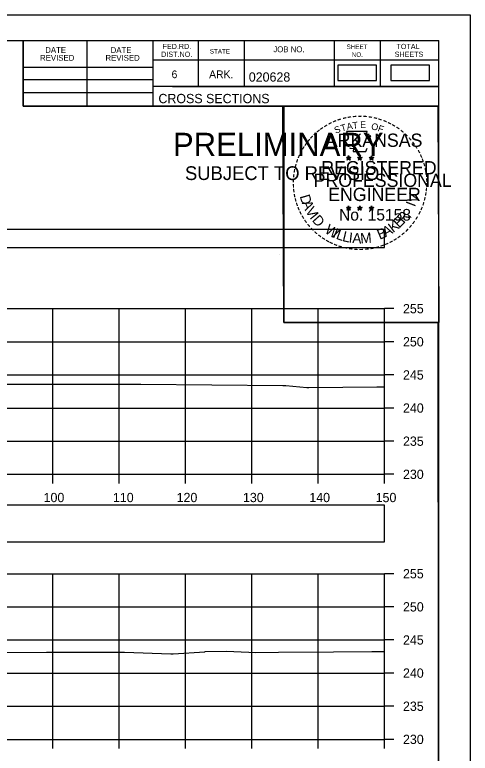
# Model space of a CAD drawing. Extents: x 1369627 to 1374022, y 380035 to 398173.
# Drawn here: x 1370273.5 to 1370342.2, y 382270.1 to 382381.6 of the extents above; entities that cross this region are included whole.
import ezdxf

# ---------------------------------------------------------------- set-up
doc = ezdxf.new("R2010")
doc.units = 0
for name, color, linetype in [('Default', 7, 'Continuous'), ('R_Axis', 7, 'Continuous'), ('R_Axis Annot', 7, 'Continuous'), ('R_Border', 7, 'Continuous'), ('R_Border PE', 7, 'Continuous'), ('R_Border Prem', 7, 'Continuous'), ('R_Exist Surface', 7, 'Continuous'), ('R_Grid', 7, 'Continuous'), ('R_No Plot', 7, 'Continuous')]:
    doc.layers.add(name, color=color, linetype=linetype)

msp = doc.modelspace()

# ---------------------------------------------------------------- linework, layer by layer
at = {"layer": 'Default'}
for points in [[(1370322.23, 382371.66), (1370328.06, 382371.66), (1370328.06, 382373.97), (1370322.23, 382373.97)], [(1370330.19, 382371.66), (1370336.03, 382371.66), (1370336.03, 382373.97), (1370330.19, 382373.97)], [(1370029.24, 382346.49), (1370329.24, 382346.49), (1370329.24, 382349.19), (1370029.24, 382349.19)], [(1370029.24, 382302.06), (1370329.24, 382302.06), (1370329.24, 382307.59), (1370029.24, 382307.59)]]:
    msp.add_lwpolyline(points, close=True, dxfattribs=at)
at = {"layer": 'R_Axis'}
for p, q in [((1370329.24, 382312.24), (1370329.24, 382337.24)), ((1370330.64, 382337.24), (1370329.24, 382337.24)), ((1370330.64, 382332.24), (1370329.24, 382332.24)), ((1370330.64, 382327.24), (1370329.24, 382327.24)), ((1370330.64, 382322.24), (1370329.24, 382322.24)), ((1370330.64, 382317.24), (1370329.24, 382317.24)), ((1370029.24, 382312.24), (1370329.24, 382312.24)), ((1370279.24, 382310.84), (1370279.24, 382312.24)), ((1370289.24, 382310.84), (1370289.24, 382312.24)), ((1370299.24, 382310.84), (1370299.24, 382312.24)), ((1370309.24, 382310.84), (1370309.24, 382312.24)), ((1370319.24, 382310.84), (1370319.24, 382312.24)), ((1370329.24, 382310.84), (1370329.24, 382312.24)), ((1370330.64, 382312.24), (1370329.24, 382312.24)), ((1370329.24, 382272.24), (1370329.24, 382297.24)), ((1370330.64, 382297.24), (1370329.24, 382297.24)), ((1370330.64, 382292.24), (1370329.24, 382292.24)), ((1370330.64, 382287.24), (1370329.24, 382287.24)), ((1370330.64, 382282.24), (1370329.24, 382282.24)), ((1370330.64, 382277.24), (1370329.24, 382277.24)), ((1370029.24, 382272.24), (1370329.24, 382272.24)), ((1370279.24, 382270.84), (1370279.24, 382272.24)), ((1370289.24, 382270.84), (1370289.24, 382272.24)), ((1370299.24, 382270.84), (1370299.24, 382272.24)), ((1370309.24, 382270.84), (1370309.24, 382272.24)), ((1370319.24, 382270.84), (1370319.24, 382272.24)), ((1370329.24, 382270.84), (1370329.24, 382272.24)), ((1370330.64, 382272.24), (1370329.24, 382272.24))]:
    msp.add_line(p, q, dxfattribs=at)
at = {"layer": 'R_Border'}
for p, q in [((1370021.24, 382377.7), (1370337.42, 382377.7)), ((1370274.78, 382367.82), (1370274.78, 382377.7)), ((1370284.46, 382367.82), (1370284.46, 382377.7)), ((1370294.32, 382377.7), (1370294.32, 382367.82)), ((1370301.16, 382377.7), (1370301.16, 382370.76)), ((1370308.1, 382377.7), (1370308.1, 382370.76)), ((1370321.68, 382377.7), (1370321.68, 382370.76)), ((1370328.62, 382377.7), (1370328.62, 382370.76)), ((1370337.42, 382172.24), (1370337.42, 382377.7)), ((1370337.42, 382374.76), (1370294.32, 382374.76)), ((1370337.42, 382374.78), (1370337.42, 382374.78)), ((1370274.78, 382373.68), (1370294.32, 382373.68)), ((1370274.78, 382371.82), (1370294.32, 382371.82)), ((1370337.42, 382370.76), (1370294.32, 382370.76)), ((1370297.28, 382370.76), (1370337.42, 382370.76)), ((1370274.78, 382369.88), (1370294.32, 382369.88)), ((1370337.42, 382367.82), (1370274.78, 382367.82))]:
    msp.add_line(p, q, dxfattribs=at)
at = {"layer": 'R_Border PE'}
for p, q in [((1370323.5, 382360.07), (1370323.85, 382359.96)), ((1370323.5, 382360.07), (1370323.76, 382360.03)), ((1370323.5, 382360.07), (1370323.74, 382359.95)), ((1370323.64, 382359.66), (1370323.85, 382359.96)), ((1370323.64, 382359.66), (1370323.76, 382359.91)), ((1370323.64, 382359.66), (1370323.85, 382359.88)), ((1370323.85, 382360.33), (1370323.81, 382360.07)), ((1370323.85, 382359.96), (1370323.85, 382360.33)), ((1370323.85, 382360.33), (1370323.9, 382360.08)), ((1370324.2, 382360.07), (1370323.85, 382359.96)), ((1370324.07, 382359.66), (1370323.85, 382359.96)), ((1370324.07, 382359.66), (1370323.85, 382359.88)), ((1370324.2, 382360.07), (1370323.91, 382360.02)), ((1370324.07, 382359.66), (1370323.93, 382359.95)), ((1370324.2, 382360.07), (1370324, 382359.97)), ((1370325.17, 382360.07), (1370325.52, 382359.96)), ((1370325.17, 382360.07), (1370325.43, 382360.03)), ((1370325.17, 382360.07), (1370325.41, 382359.95)), ((1370325.31, 382359.66), (1370325.52, 382359.96)), ((1370325.31, 382359.66), (1370325.43, 382359.91)), ((1370325.31, 382359.66), (1370325.52, 382359.88)), ((1370325.52, 382360.33), (1370325.48, 382360.07)), ((1370325.52, 382359.96), (1370325.52, 382360.33)), ((1370325.52, 382360.33), (1370325.57, 382360.08)), ((1370325.87, 382360.07), (1370325.52, 382359.96)), ((1370325.74, 382359.66), (1370325.52, 382359.96)), ((1370325.74, 382359.66), (1370325.52, 382359.88)), ((1370325.87, 382360.07), (1370325.58, 382360.02)), ((1370325.74, 382359.66), (1370325.6, 382359.95)), ((1370325.87, 382360.07), (1370325.67, 382359.97)), ((1370326.94, 382360.06), (1370327.29, 382359.95)), ((1370326.94, 382360.06), (1370327.19, 382360.01)), ((1370326.94, 382360.06), (1370327.18, 382359.94)), ((1370327.07, 382359.65), (1370327.29, 382359.95)), ((1370327.07, 382359.65), (1370327.2, 382359.9)), ((1370327.07, 382359.65), (1370327.29, 382359.87)), ((1370327.29, 382360.31), (1370327.25, 382360.06)), ((1370327.29, 382359.95), (1370327.29, 382360.31)), ((1370327.29, 382360.31), (1370327.34, 382360.06)), ((1370327.63, 382360.06), (1370327.29, 382359.95)), ((1370327.5, 382359.65), (1370327.29, 382359.95)), ((1370327.5, 382359.65), (1370327.29, 382359.87)), ((1370327.63, 382360.06), (1370327.35, 382360.01)), ((1370327.5, 382359.65), (1370327.36, 382359.94)), ((1370327.63, 382360.06), (1370327.43, 382359.96)), ((1370323.5, 382352.5), (1370323.85, 382352.39)), ((1370323.5, 382352.5), (1370323.75, 382352.45)), ((1370323.5, 382352.5), (1370323.74, 382352.38)), ((1370323.63, 382352.09), (1370323.85, 382352.39)), ((1370323.63, 382352.09), (1370323.76, 382352.33)), ((1370323.63, 382352.09), (1370323.85, 382352.31)), ((1370323.85, 382352.75), (1370323.81, 382352.5)), ((1370323.85, 382352.39), (1370323.85, 382352.75)), ((1370323.85, 382352.75), (1370323.9, 382352.5)), ((1370324.2, 382352.5), (1370323.85, 382352.39)), ((1370324.06, 382352.09), (1370323.85, 382352.39)), ((1370324.06, 382352.09), (1370323.85, 382352.3)), ((1370324.2, 382352.5), (1370323.91, 382352.45)), ((1370324.06, 382352.09), (1370323.93, 382352.38)), ((1370324.2, 382352.5), (1370323.99, 382352.4)), ((1370325.17, 382352.5), (1370325.52, 382352.39)), ((1370325.17, 382352.5), (1370325.42, 382352.45)), ((1370325.17, 382352.5), (1370325.41, 382352.38)), ((1370325.3, 382352.09), (1370325.52, 382352.39)), ((1370325.3, 382352.09), (1370325.43, 382352.33)), ((1370325.3, 382352.09), (1370325.52, 382352.31)), ((1370325.52, 382352.75), (1370325.48, 382352.5)), ((1370325.52, 382352.39), (1370325.52, 382352.75)), ((1370325.52, 382352.75), (1370325.57, 382352.5)), ((1370325.87, 382352.5), (1370325.52, 382352.39)), ((1370325.73, 382352.09), (1370325.52, 382352.39)), ((1370325.73, 382352.09), (1370325.52, 382352.3)), ((1370325.87, 382352.5), (1370325.58, 382352.45)), ((1370325.73, 382352.09), (1370325.59, 382352.38)), ((1370325.87, 382352.5), (1370325.66, 382352.4)), ((1370326.94, 382352.49), (1370327.29, 382352.38)), ((1370326.94, 382352.49), (1370327.19, 382352.44)), ((1370326.94, 382352.49), (1370327.17, 382352.37)), ((1370327.07, 382352.08), (1370327.29, 382352.38)), ((1370327.07, 382352.08), (1370327.2, 382352.32)), ((1370327.07, 382352.08), (1370327.28, 382352.3)), ((1370327.29, 382352.74), (1370327.24, 382352.49)), ((1370327.5, 382352.08), (1370327.28, 382352.29)), ((1370327.29, 382352.38), (1370327.29, 382352.74)), ((1370327.29, 382352.74), (1370327.33, 382352.49)), ((1370327.63, 382352.49), (1370327.29, 382352.38)), ((1370327.5, 382352.08), (1370327.29, 382352.38)), ((1370327.63, 382352.49), (1370327.35, 382352.44)), ((1370327.5, 382352.08), (1370327.36, 382352.37)), ((1370327.63, 382352.49), (1370327.43, 382352.39))]:
    msp.add_line(p, q, dxfattribs=at)
for points in [[(1370323.55, 382363.95), (1370323.81, 382363.12)], [(1370327.06, 382363.03), (1370327.2, 382363.31), (1370326.51, 382363.29), (1370326.66, 382363.95), (1370323.55, 382363.95)], [(1370324.04, 382361.53), (1370324.04, 382361.44), (1370324.6, 382361.42), (1370324.55, 382360.95), (1370326.42, 382360.95), (1370326.62, 382361.48)], [(1370323.85, 382360.33), (1370324.07, 382359.66), (1370323.5, 382360.07), (1370324.2, 382360.07), (1370323.64, 382359.66), (1370323.85, 382360.33)], [(1370325.52, 382360.33), (1370325.74, 382359.66), (1370325.17, 382360.07), (1370325.87, 382360.07), (1370325.31, 382359.66), (1370325.52, 382360.33)], [(1370327.29, 382360.31), (1370327.5, 382359.65), (1370326.94, 382360.06), (1370327.63, 382360.06), (1370327.07, 382359.65), (1370327.29, 382360.31)], [(1370323.85, 382352.75), (1370324.06, 382352.09), (1370323.5, 382352.5), (1370324.2, 382352.5), (1370323.63, 382352.09), (1370323.85, 382352.75)], [(1370325.52, 382352.75), (1370325.73, 382352.09), (1370325.17, 382352.5), (1370325.87, 382352.5), (1370325.3, 382352.09), (1370325.52, 382352.75)], [(1370327.29, 382352.74), (1370327.5, 382352.08), (1370326.94, 382352.49), (1370327.63, 382352.49), (1370327.07, 382352.08), (1370327.29, 382352.74)]]:
    msp.add_lwpolyline(points, dxfattribs=at)
for centre, radius in [((1370323.85, 382359.96), 0.172), ((1370323.85, 382359.96), 0.145), ((1370323.85, 382359.96), 0.116), ((1370323.85, 382359.96), 0.0991), ((1370323.85, 382359.96), 0.0747), ((1370323.85, 382359.96), 0.0495), ((1370323.85, 382359.96), 0.0296), ((1370325.52, 382359.96), 0.172), ((1370325.52, 382359.96), 0.145), ((1370325.52, 382359.96), 0.116), ((1370325.52, 382359.96), 0.0991), ((1370325.52, 382359.96), 0.0747), ((1370325.52, 382359.96), 0.0495), ((1370325.52, 382359.96), 0.0296), ((1370327.29, 382359.95), 0.172), ((1370327.29, 382359.95), 0.145), ((1370327.29, 382359.95), 0.116), ((1370327.29, 382359.95), 0.0991), ((1370327.29, 382359.95), 0.0747), ((1370327.29, 382359.95), 0.0495), ((1370327.29, 382359.95), 0.0296), ((1370323.85, 382352.39), 0.172), ((1370323.85, 382352.39), 0.145), ((1370323.85, 382352.39), 0.116), ((1370323.85, 382352.39), 0.0991), ((1370323.85, 382352.39), 0.0747), ((1370323.85, 382352.39), 0.0495), ((1370323.85, 382352.39), 0.0296), ((1370325.52, 382352.39), 0.172), ((1370325.52, 382352.39), 0.145), ((1370325.52, 382352.39), 0.116), ((1370325.52, 382352.39), 0.0991), ((1370325.52, 382352.39), 0.0747), ((1370325.52, 382352.39), 0.0495), ((1370325.52, 382352.39), 0.0296), ((1370327.28, 382352.38), 0.172), ((1370327.28, 382352.38), 0.145), ((1370327.28, 382352.38), 0.116), ((1370327.28, 382352.38), 0.0991), ((1370327.28, 382352.38), 0.0747), ((1370327.28, 382352.38), 0.0495), ((1370327.28, 382352.38), 0.0296)]:
    msp.add_circle(centre, radius, dxfattribs=at)
at = {"layer": 'R_Exist Surface'}
for points in [[(1370211.36, 382325.71), (1370218.66, 382325.56), (1370223.3, 382325.64), (1370224.88, 382325.64), (1370238.73, 382325.53), (1370239.89, 382325.54), (1370242.36, 382325.54), (1370247.32, 382325.65), (1370248.69, 382325.77), (1370249.46, 382325.86), (1370268.67, 382325.85), (1370269.79, 382325.85), (1370272.48, 382325.86), (1370292.48, 382325.84), (1370292.52, 382325.85), (1370313.91, 382325.64), (1370314.37, 382325.64), (1370317.57, 382325.36), (1370317.83, 382325.35), (1370328.11, 382325.44), (1370329.24, 382325.45)], [(1370214.97, 382285.51), (1370219.1, 382285.42), (1370222.98, 382285.12), (1370227.57, 382284.97), (1370229.04, 382284.92), (1370235.16, 382285.21), (1370236.48, 382285.3), (1370246.91, 382285.28), (1370259.37, 382285.28), (1370278.3, 382285.41), (1370290.07, 382285.4), (1370297.07, 382285.15), (1370297.4, 382285.15), (1370302.16, 382285.45), (1370302.24, 382285.5), (1370305.38, 382285.56), (1370308.8, 382285.42), (1370309.78, 382285.36), (1370313.3, 382285.39), (1370321.58, 382285.45), (1370327.35, 382285.49), (1370329.24, 382285.5)]]:
    msp.add_lwpolyline(points, dxfattribs=at)
at = {"layer": 'R_Grid'}
for p, q in [((1370029.24, 382337.24), (1370329.24, 382337.24)), ((1370279.24, 382312.24), (1370279.24, 382337.24)), ((1370289.24, 382312.24), (1370289.24, 382337.24)), ((1370299.24, 382312.24), (1370299.24, 382337.24)), ((1370309.24, 382312.24), (1370309.24, 382337.24)), ((1370319.24, 382312.24), (1370319.24, 382337.24)), ((1370329.24, 382312.24), (1370329.24, 382337.24)), ((1370029.24, 382332.24), (1370329.24, 382332.24)), ((1370029.24, 382327.24), (1370329.24, 382327.24)), ((1370029.24, 382322.24), (1370329.24, 382322.24)), ((1370029.24, 382317.24), (1370329.24, 382317.24)), ((1370029.24, 382312.24), (1370329.24, 382312.24)), ((1370029.24, 382297.24), (1370329.24, 382297.24)), ((1370279.24, 382272.24), (1370279.24, 382297.24)), ((1370289.24, 382272.24), (1370289.24, 382297.24)), ((1370299.24, 382272.24), (1370299.24, 382297.24)), ((1370309.24, 382272.24), (1370309.24, 382297.24)), ((1370319.24, 382272.24), (1370319.24, 382297.24)), ((1370329.24, 382272.24), (1370329.24, 382297.24)), ((1370029.24, 382292.24), (1370329.24, 382292.24)), ((1370029.24, 382287.24), (1370329.24, 382287.24)), ((1370029.24, 382282.24), (1370329.24, 382282.24)), ((1370029.24, 382277.24), (1370329.24, 382277.24)), ((1370029.24, 382272.24), (1370329.24, 382272.24))]:
    msp.add_line(p, q, dxfattribs=at)
at = {"layer": 'R_No Plot'}
for p, q in [((1370008.84, 382381.59), (1370342.17, 382381.59)), ((1370313.45, 382345.36), (1370313.45, 382345.36))]:
    msp.add_line(p, q, dxfattribs=at)
for points in [[(1370008.83, 382381.59), (1370342.17, 382381.59), (1370342.17, 382168.25), (1370008.83, 382168.25)], [(1370255.16, 382377.7), (1370274.78, 382377.7), (1370274.78, 382367.82), (1370290.89, 382367.82), (1370314.09, 382367.82), (1370314.09, 382335.15), (1370337.3, 382335.15), (1370337.42, 382172.24), (1370021.24, 382172.24), (1370021.24, 382377.7)], [(1370313.95, 382367.82), (1370337.3, 382367.82), (1370337.44, 382335.15), (1370314.09, 382335.15)]]:
    msp.add_lwpolyline(points, close=True, dxfattribs=at)

# ---------------------------------------------------------------- texts
at = {"layer": 'R_Axis Annot'}
for s, p in [('255', (1370332.04, 382336.54)), ('250', (1370332.04, 382331.54)), ('245', (1370332.04, 382326.54)), ('240', (1370332.04, 382321.54)), ('235', (1370332.04, 382316.54)), ('230', (1370332.04, 382311.54)), ('100', (1370277.87, 382308.04)), ('110', (1370288.32, 382308.04)), ('120', (1370297.92, 382308.04)), ('130', (1370307.92, 382308.04)), ('140', (1370317.92, 382308.04)), ('150', (1370327.92, 382308.04)), ('255', (1370332.04, 382296.54)), ('250', (1370332.04, 382291.54)), ('245', (1370332.04, 382286.54)), ('240', (1370332.04, 382281.54)), ('235', (1370332.04, 382276.54)), ('230', (1370332.04, 382271.54))]:
    msp.add_text(s, height=1.4, dxfattribs=at).set_placement(p)
at = {"layer": 'R_Border'}
for s, height, p in [('DATE', 0.879, (1370278.12, 382375.83)), ('DATE', 0.879, (1370287.98, 382375.83)), ('FED.RD.', 0.782, (1370295.8, 382376.42)), ('STATE', 0.684, (1370302.92, 382375.74)), ('JOB NO.', 0.879, (1370312.5, 382375.94)), ('SHEET', 0.684, (1370323.54, 382376.42)), ('TOTAL', 0.782, (1370331.06, 382376.42)), ('REVISED', 0.879, (1370277.34, 382374.65)), ('REVISED', 0.879, (1370287.2, 382374.65)), ('DIST.NO.', 0.782, (1370295.6, 382375.24)), ('NO.', 0.684, (1370324.32, 382375.24)), ('SHEETS', 0.782, (1370330.78, 382375.24)), ('6', 1.17, (1370297.16, 382372.02)), ('ARK.', 1.172, (1370302.82, 382372.02)), ('020628', 1.4, (1370308.8, 382371.5)), ('CROSS SECTIONS', 1.4, (1370295.18, 382368.25))]:
    msp.add_text(s, height=height, rotation=360, dxfattribs=at).set_placement(p)
at = {"layer": 'R_Border PE'}
for s, height, rotation, p in [('-', 1.6, 10.2193, (1370323.72, 382365.48)), ('-', 1.6, 5.8968, (1370324.45, 382365.59)), ('-', 1.6, 0.1862, (1370325.22, 382365.66)), ('-', 1.6, 357.743, (1370325.95, 382365.65)), ('-', 1.6, 352.1617, (1370326.69, 382365.59)), ('-', 1.6, 28.7918, (1370321.03, 382364.49)), ('-', 1.6, 24.3072, (1370321.66, 382364.81)), ('-', 1.6, 19.1761, (1370322.29, 382365.08)), ('T', 1, 16.4036, (1370322.81, 382363.96)), ('-', 1.6, 13.6301, (1370323.04, 382365.32)), ('A', 1, 11.2132, (1370323.64, 382364.21)), ('T', 1, 6.0228, (1370324.49, 382364.38)), ('E', 1, 0.8323, (1370325.59, 382364.49)), ('O', 1, 350.4515, (1370327.2, 382364.28)), ('-', 1.6, 347.2049, (1370327.41, 382365.48)), ('-', 1.6, 342.3362, (1370328.04, 382365.32)), ('-', 1.6, 337.8551, (1370328.78, 382365.1)), ('-', 1.6, 334.1211, (1370329.41, 382364.83)), ('-', 1.6, 38.9507, (1370319.38, 382363.35)), ('-', 1.6, 36.2317, (1370319.85, 382363.73)), ('-', 1.6, 34.0636, (1370320.43, 382364.12)), ('S', 1, 21.594, (1370321.9, 382363.63)), ('F', 1, 340.0707, (1370328.15, 382364.05)), ('-', 1.6, 329.6409, (1370329.99, 382364.55)), ('-', 1.6, 325.8627, (1370330.63, 382364.19)), ('-', 1.6, 320.5297, (1370331.24, 382363.76)), ('-', 1.6, 48.423, (1370318.49, 382362.45)), ('-', 1.6, 42.9622, (1370318.94, 382362.93)), ('ARKANSAS', 2, 360, (1370320.4, 382361.66)), ('-', 1.6, 315.5786, (1370331.84, 382363.27)), ('-', 1.6, 309.8797, (1370332.41, 382362.72)), ('-', 1.6, 54.2325, (1370317.68, 382361.4)), ('-', 1.6, 50.6142, (1370318.09, 382361.97)), ('-', 1.6, 306.6522, (1370332.93, 382362.12)), ('-', 1.4, 303.6753, (1370333.42, 382361.55)), ('-', 1.6, 62.8713, (1370317.04, 382360.26)), ('-', 1.6, 58.0706, (1370317.35, 382360.87)), ('-', 1.6, 299.6684, (1370333.74, 382360.94)), ('-', 1.6, 72.3945, (1370316.56, 382359.02)), ('-', 1.6, 67.7743, (1370316.78, 382359.65)), ('-', 1.6, 294.6628, (1370334.06, 382360.33)), ('-', 1.6, 290.5728, (1370334.32, 382359.76)), ('-', 1.6, 75.461, (1370316.37, 382358.3)), ('REGISTERED', 2, 360, (1370319.72, 382357.51)), ('-', 1.6, 285.1233, (1370334.55, 382359.18)), ('-', 1.6, 280.5493, (1370334.75, 382358.43)), ('-', 1.6, 85.1863, (1370316.16, 382356.9)), ('-', 1.6, 81.2013, (1370316.23, 382357.59)), ('PROFESSIONAL', 2, 360, (1370318.57, 382355.61)), ('-', 1.6, 276.5962, (1370334.92, 382357.67)), ('-', 1.6, 89.0622, (1370316.13, 382356.2)), ('-', 1.6, 274.3301, (1370334.98, 382356.94)), ('-', 1.6, 94.1959, (1370316.17, 382355.47)), ('-', 1.6, 98.9479, (1370316.24, 382354.81)), ('ENGINEER', 2, 360, (1370320.76, 382353.48)), ('-', 1.6, 263.5172, (1370334.99, 382355.65)), ('-', 1.6, 269.9407, (1370335.01, 382356.31)), ('-', 1.6, 101.7149, (1370316.37, 382354.07)), ('D', 1.54, 286.2848, (1370316.46, 382354.21)), ('V', 1.54, 72.6573, (1370334.06, 382353.05)), ('-', 1.6, 255.7626, (1370334.81, 382354.31)), ('-', 1.6, 260.9953, (1370334.92, 382354.99)), ('-', 1.6, 105.4578, (1370316.54, 382353.48)), ('-', 1.6, 109.0874, (1370316.75, 382352.85)), ('A', 1.54, 292.7835, (1370316.76, 382353.21)), ('I', 1.54, 69.0301, (1370333.83, 382352.51)), ('-', 1.6, 252.8681, (1370334.63, 382353.59)), ('-', 1.6, 114.0643, (1370317.01, 382352.25)), ('-', 1.6, 115.7289, (1370317.31, 382351.63)), ('V', 1.54, 300.7936, (1370317.27, 382352.03)), ('I', 1.54, 308.3502, (1370317.9, 382350.99)), ('No. 15158', 1.757, 360, (1370322.4, 382350.53)), ('R', 1.54, 50.3651, (1370332.18, 382350.02)), ('-', 1.6, 244.6197, (1370334.14, 382352.29)), ('-', 1.6, 247.8887, (1370334.41, 382352.92)), ('-', 1.6, 120.4471, (1370317.67, 382351.05)), ('-', 1.6, 125.8934, (1370318.07, 382350.49)), ('D', 1.54, 311.9774, (1370318.25, 382350.53)), ('E', 1.54, 44.0175, (1370331.45, 382349.32)), (',', 1.54, 57.4684, (1370332.91, 382350.91)), ('-', 1.6, 239.0712, (1370333.75, 382351.54)), ('-', 1.6, 130.7181, (1370318.53, 382349.93)), ('W', 1.54, 328.0731, (1370320.13, 382348.76)), ('A', 1.54, 28.9042, (1370329.42, 382347.99)), ('K', 1.54, 36.9143, (1370330.54, 382348.63)), ('-', 1.6, 231.2538, (1370332.92, 382350.32)), ('-', 1.6, 233.8452, (1370333.35, 382350.89)), ('-', 1.6, 134.2238, (1370319.05, 382349.39)), ('-', 1.6, 138.9338, (1370319.57, 382348.93)), ('-', 1.6, 144.6463, (1370320.13, 382348.52)), ('I', 1.54, 336.6877, (1370321.32, 382348.05)), ('L', 1.54, 340.3149, (1370321.85, 382347.81)), ('L', 1.54, 346.6625, (1370322.81, 382347.46)), ('I', 1.54, 353.0101, (1370323.8, 382347.23)), ('A', 1.54, 356.6373, (1370324.37, 382347.14)), ('M', 1.54, 4.6473, (1370325.66, 382347.08)), ('B', 1.54, 22.8589, (1370328.53, 382347.62)), ('-', 1.6, 221.0851, (1370331.92, 382349.25)), ('-', 1.6, 225.7653, (1370332.44, 382349.76)), ('-', 1.6, 148.0898, (1370320.69, 382348.15)), ('-', 1.6, 151.5704, (1370321.27, 382347.82)), ('-', 1.6, 154.6002, (1370321.79, 382347.58)), ('-', 1.6, 207.3568, (1370330.28, 382348.04)), ('-', 1.6, 212.2491, (1370330.83, 382348.39)), ('-', 1.6, 215.7363, (1370331.37, 382348.78)), ('-', 1.6, 158.5612, (1370322.42, 382347.32)), ('-', 1.6, 162.7983, (1370323.1, 382347.11)), ('-', 1.6, 167.5555, (1370323.82, 382346.95)), ('-', 1.6, 173.1155, (1370324.59, 382346.84)), ('-', 1.6, 176.5183, (1370325.34, 382346.78)), ('AAMU', 0.00002, 360, (1370325.45, 382347.08)), ('-', 1.6, 181.5918, (1370326.08, 382346.8)), ('-', 1.6, 185.8167, (1370326.89, 382346.88)), ('-', 1.6, 191.2858, (1370327.63, 382347.01)), ('-', 1.6, 195.4743, (1370328.36, 382347.21)), ('-', 1.6, 199.4643, (1370329.02, 382347.45)), ('-', 1.6, 204.2516, (1370329.65, 382347.72))]:
    msp.add_text(s, height=height, rotation=rotation, dxfattribs=at).set_placement(p)
at = {"layer": 'R_Border Prem'}
for s, height, p in [('PRELIMINARY', 3.5, (1370297.37, 382360.28)), ('DWB', 0.01, (1370298.12, 382362.13)), ('SUBJECT TO REVISION', 2.0751, (1370299.18, 382356.65))]:
    msp.add_text(s, height=height, rotation=360, dxfattribs=at).set_placement(p)

doc.saveas('drawing.dxf')
